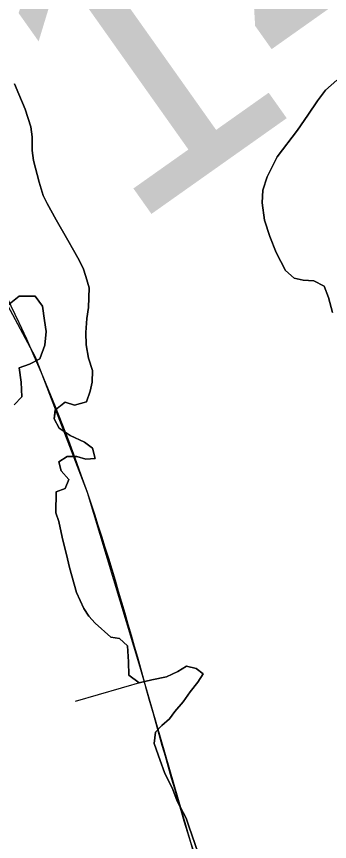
# Model space of a CAD drawing. Extents: x 3187622 to 3225504, y 800805 to 826213.
# Drawn here: x 3199360 to 3199468.9, y 815173.2 to 815460.3 of the extents above; entities that cross this region are included whole.
import ezdxf

# ---------------------------------------------------------------- set-up
doc = ezdxf.new("R2010")
doc.units = 0
for name, color, linetype in [('V-BORW-LINE', 7, 'Continuous'), ('V-SITE-VEGE', 7, 'Continuous'), ('V-SURV-IDEN', 7, 'Continuous'), ('V-TOPO-SHOR', 7, 'Continuous')]:
    doc.layers.add(name, color=color, linetype=linetype)

msp = doc.modelspace()

# ---------------------------------------------------------------- linework, layer by layer
at = {"layer": 'V-BORW-LINE'}
msp.add_line((3199404.42, 815228.88), (3199380.4, 815221.92), dxfattribs=at)
msp.add_lwpolyline([(3199342.94, 814990.01), (3199380.02, 815001.97), (3199416.55, 815018.37), (3199426.52, 815023.52), (3199431, 815026.81), (3199435.02, 815031.34), (3199442.7, 815046.05), (3199445.59, 815057.44), (3199446.12, 815074.65), (3199443.12, 815091.49), (3199432.1, 815132.21), (3199420.63, 815172.88), (3199402.98, 815233.84), (3199384.63, 815294.6), (3199366.65, 815341.78), (3199330.71, 815408.69)], dxfattribs=at)
msp.add_spline([(3198902.62, 815601.32), (3198853.16, 815707.39), (3198806.37, 815775.67), (3198739.46, 815849.95), (3198702.19, 815946.17), (3198670.88, 816012.08), (3198647.08, 816069.43), (3198621.14, 816124.54), (3198614.18, 816156.67), (3198641.03, 816184.43), (3198695.92, 816200.93), (3198728.41, 816220.59), (3198753, 816231.12), (3198773.46, 816231.35), (3198830.62, 816185.94), (3198871.02, 816117.39), (3198969.94, 815953.32), (3199041.15, 815812.01), (3199114.59, 815686.73), (3199191.89, 815575.53), (3199287.18, 815471.6), (3199384.63, 815294.6), (3199420.63, 815172.88), (3199443.12, 815091.49), (3199435.02, 815031.34), (3199416.55, 815018.37), (3199342.94, 814990.01), (3199293.65, 814994.12), (3199270.65, 815016.77), (3199218.23, 815108.69), (3199132.6, 815250.26), (3199082.28, 815352.32), (3199001.75, 815473.94), (3198902.62, 815601.32)], degree=3, dxfattribs=at)
at = {"layer": 'V-SITE-VEGE'}
for p, q in [((3199360.83, 815433.31), (3199359.27, 815436.91)), ((3199471.44, 815438.16), (3199467.47, 815434.66)), ((3199467.47, 815434.66), (3199464.63, 815430.98)), ((3199363, 815428.07), (3199360.83, 815433.31)), ((3199464.63, 815430.98), (3199461.29, 815426)), ((3199365, 815421.85), (3199363, 815428.07)), ((3199461.29, 815426), (3199457.77, 815420.71)), ((3199365.42, 815418.43), (3199365, 815421.85)), ((3199457.77, 815420.71), (3199450.6, 815411.42)), ((3199365.49, 815413.71), (3199365.42, 815418.43)), ((3199365.91, 815410.13), (3199365.49, 815413.71)), ((3199450.6, 815411.42), (3199447.22, 815404.5)), ((3199367.88, 815402.62), (3199365.91, 815410.13)), ((3199369.25, 815398.04), (3199367.88, 815402.62)), ((3199447.22, 815404.5), (3199445.67, 815399.82)), ((3199445.67, 815399.82), (3199445.42, 815395.43)), ((3199370.66, 815395.25), (3199369.25, 815398.04)), ((3199373.8, 815389.5), (3199370.66, 815395.25)), ((3199445.42, 815395.43), (3199446.28, 815389.4)), ((3199377.89, 815382.43), (3199373.8, 815389.5)), ((3199446.28, 815389.4), (3199448.12, 815383.68)), ((3199379.77, 815378.99), (3199377.89, 815382.43)), ((3199448.12, 815383.68), (3199450.29, 815378.11)), ((3199381.35, 815376.36), (3199379.77, 815378.99)), ((3199383.23, 815372.74), (3199381.35, 815376.36)), ((3199450.29, 815378.11), (3199453.58, 815371.87)), ((3199384.15, 815369.8), (3199383.23, 815372.74)), ((3199453.58, 815371.87), (3199456.62, 815369.21)), ((3199385.21, 815365.88), (3199384.15, 815369.8)), ((3199456.62, 815369.21), (3199459.69, 815368.51)), ((3199459.69, 815368.51), (3199463.42, 815368.27)), ((3199463.42, 815368.27), (3199466.96, 815366.41)), ((3199385.08, 815359.06), (3199385.21, 815365.88)), ((3199466.96, 815366.41), (3199468.51, 815362.48)), ((3199356.81, 815359.77), (3199360.93, 815362.94)), ((3199360.93, 815362.94), (3199366.46, 815362.99)), ((3199366.46, 815362.99), (3199368.99, 815359.53)), ((3199468.51, 815362.48), (3199469.87, 815357.26)), ((3199368.99, 815359.53), (3199369.71, 815354.48)), ((3199384.51, 815355.17), (3199385.08, 815359.06)), ((3199369.71, 815354.48), (3199370.29, 815350.73)), ((3199384.09, 815350.3), (3199384.51, 815355.17)), ((3199370.29, 815350.73), (3199369.87, 815345.86)), ((3199384.17, 815346.07), (3199384.09, 815350.3)), ((3199369.87, 815345.86), (3199368.15, 815341.18)), ((3199385.06, 815341.34), (3199384.17, 815346.07)), ((3199364.54, 815339.3), (3199360.94, 815338.07)), ((3199368.15, 815341.18), (3199364.54, 815339.3)), ((3199386.44, 815337.09), (3199385.06, 815341.34)), ((3199360.94, 815338.07), (3199361.66, 815333.02)), ((3199386.36, 815333.03), (3199386.44, 815337.09)), ((3199361.66, 815333.02), (3199361.88, 815327.98)), ((3199385.65, 815329.96), (3199386.36, 815333.03)), ((3199361.88, 815327.98), (3199359.23, 815325.1)), ((3199384.28, 815326.24), (3199385.65, 815329.96)), ((3199373.49, 815323.36), (3199376.96, 815326.06)), ((3199376.96, 815326.06), (3199380.19, 815325.02)), ((3199380.19, 815325.02), (3199384.28, 815326.24)), ((3199373.11, 815320.28), (3199373.49, 815323.36)), ((3199374.83, 815317), (3199373.11, 815320.28)), ((3199378.69, 815314.49), (3199374.83, 815317)), ((3199383.68, 815312.12), (3199378.69, 815314.49)), ((3199386.4, 815310.11), (3199383.68, 815312.12)), ((3199387.31, 815306.52), (3199386.4, 815310.11)), ((3199374.77, 815305.3), (3199377.57, 815307.2)), ((3199375.52, 815302.2), (3199374.77, 815305.3)), ((3199377.57, 815307.2), (3199380.98, 815307.13)), ((3199380.98, 815307.13), (3199384.06, 815306.26)), ((3199384.06, 815306.26), (3199387.31, 815306.52)), ((3199378.23, 815299.22), (3199375.52, 815302.2)), ((3199376.87, 815295.99), (3199378.23, 815299.22)), ((3199373.76, 815294.92), (3199376.87, 815295.99)), ((3199373.62, 815287.61), (3199373.76, 815294.92)), ((3199374.7, 815284.5), (3199373.62, 815287.61)), ((3199375.89, 815279.11), (3199374.7, 815284.5)), ((3199377.7, 815271.6), (3199375.89, 815279.11)), ((3199378.45, 815268.5), (3199377.7, 815271.6)), ((3199380.88, 815259.84), (3199378.45, 815268.5)), ((3199383.38, 815254.27), (3199380.88, 815259.84)), ((3199385.11, 815251.63), (3199383.38, 815254.27)), ((3199387.34, 815249.15), (3199385.11, 815251.63)), ((3199392.77, 815244.33), (3199387.34, 815249.15)), ((3199395.85, 815243.79), (3199392.77, 815244.33)), ((3199398.56, 815241.3), (3199395.85, 815243.79)), ((3199398.94, 815235.76), (3199398.56, 815241.3)), ((3199399.02, 815231.05), (3199398.94, 815235.76)), ((3199419.07, 815234.24), (3199416.11, 815232.34)), ((3199422.46, 815233.36), (3199419.07, 815234.24)), ((3199424.87, 815231.52), (3199422.46, 815233.36)), ((3199402.7, 815228.38), (3199399.02, 815231.05)), ((3199412.17, 815230.47), (3199407.11, 815229.43)), ((3199416.11, 815232.34), (3199412.17, 815230.47)), ((3199423.02, 815228.63), (3199424.87, 815231.52)), ((3199407.11, 815229.43), (3199402.7, 815228.38)), ((3199420.36, 815225.27), (3199423.02, 815228.63)), ((3199418.01, 815221.74), (3199420.36, 815225.27)), ((3199415.02, 815218.39), (3199418.01, 815221.74)), ((3199410.54, 815213.6), (3199413.19, 815215.82)), ((3199413.19, 815215.82), (3199415.02, 815218.39)), ((3199408.38, 815211.21), (3199410.54, 815213.6)), ((3199407.82, 815207.31), (3199408.38, 815211.21)), ((3199409.98, 815201.42), (3199407.82, 815207.31)), ((3199411.52, 815197.16), (3199409.98, 815201.42)), ((3199414.34, 815191.26), (3199411.52, 815197.16)), ((3199415.88, 815187.17), (3199414.34, 815191.26)), ((3199419.02, 815181.26), (3199415.88, 815187.17)), ((3199420.1, 815178.15), (3199419.02, 815181.26)), ((3199423.02, 815169.48), (3199420.1, 815178.15))]:
    msp.add_line(p, q, dxfattribs=at)
at = {"layer": 'V-TOPO-SHOR'}
for points in [[(3199359.27, 815436.91), (3199360.83, 815433.31), (3199363, 815428.07), (3199365, 815421.85), (3199365.42, 815418.43), (3199365.49, 815413.72), (3199365.91, 815410.13), (3199367.88, 815402.62), (3199369.25, 815398.04), (3199370.66, 815395.25), (3199373.8, 815389.5), (3199377.89, 815382.44), (3199379.77, 815378.99), (3199381.35, 815376.36), (3199383.23, 815372.74), (3199384.15, 815369.8), (3199385.21, 815365.88), (3199385.08, 815359.06), (3199384.51, 815355.17), (3199384.09, 815350.3), (3199384.17, 815346.07), (3199385.06, 815341.34), (3199386.44, 815337.09), (3199386.36, 815333.03), (3199385.65, 815329.96), (3199384.28, 815326.24), (3199380.19, 815325.02), (3199376.96, 815326.06), (3199373.5, 815323.36), (3199373.11, 815320.28), (3199374.83, 815317), (3199378.69, 815314.49), (3199383.68, 815312.12), (3199386.4, 815310.11), (3199387.31, 815306.52), (3199384.06, 815306.26), (3199380.98, 815307.13), (3199377.57, 815307.2), (3199374.77, 815305.3), (3199375.52, 815302.2), (3199378.23, 815299.22), (3199376.87, 815295.99), (3199373.76, 815294.92), (3199373.62, 815287.61), (3199374.7, 815284.5), (3199375.89, 815279.11), (3199377.7, 815271.6), (3199378.45, 815268.5), (3199380.88, 815259.84), (3199383.38, 815254.27), (3199385.11, 815251.63), (3199387.34, 815249.15), (3199392.77, 815244.33), (3199395.85, 815243.79), (3199398.56, 815241.3), (3199398.94, 815235.76), (3199399.02, 815231.05), (3199402.7, 815228.38), (3199407.11, 815229.43), (3199412.17, 815230.47), (3199416.11, 815232.34), (3199419.07, 815234.24), (3199422.46, 815233.36), (3199424.87, 815231.52), (3199423.02, 815228.63), (3199420.36, 815225.27), (3199418.01, 815221.74), (3199415.02, 815218.39), (3199413.19, 815215.82), (3199410.54, 815213.6), (3199408.38, 815211.2), (3199407.82, 815207.31), (3199409.98, 815201.42), (3199411.52, 815197.16), (3199414.34, 815191.26), (3199415.88, 815187.17), (3199419.02, 815181.26), (3199420.1, 815178.15), (3199423.02, 815169.48)], [(3199469.87, 815357.26), (3199468.51, 815362.48), (3199466.96, 815366.41), (3199463.42, 815368.27), (3199459.69, 815368.51), (3199456.62, 815369.21), (3199453.58, 815371.87), (3199450.29, 815378.11), (3199448.12, 815383.68), (3199446.28, 815389.4), (3199445.42, 815395.43), (3199445.67, 815399.82), (3199447.22, 815404.5), (3199450.6, 815411.42), (3199457.77, 815420.71), (3199461.29, 815426), (3199464.63, 815430.98), (3199467.47, 815434.66), (3199471.44, 815438.16)], [(3199359.23, 815325.1), (3199361.88, 815327.98), (3199361.66, 815333.02), (3199360.94, 815338.07), (3199364.54, 815339.3), (3199368.15, 815341.18), (3199369.87, 815345.86), (3199370.29, 815350.73), (3199369.71, 815354.48), (3199368.99, 815359.53), (3199366.46, 815362.99), (3199360.93, 815362.94), (3199356.81, 815359.77)]]:
    msp.add_lwpolyline(points, dxfattribs=at)

# ---------------------------------------------------------------- texts
at = {"layer": 'V-SURV-IDEN'}
msp.add_text('1442+54.2', height=100, rotation=35.3001, dxfattribs=at).set_placement((3199398.61, 815385.71))

doc.saveas('drawing.dxf')
